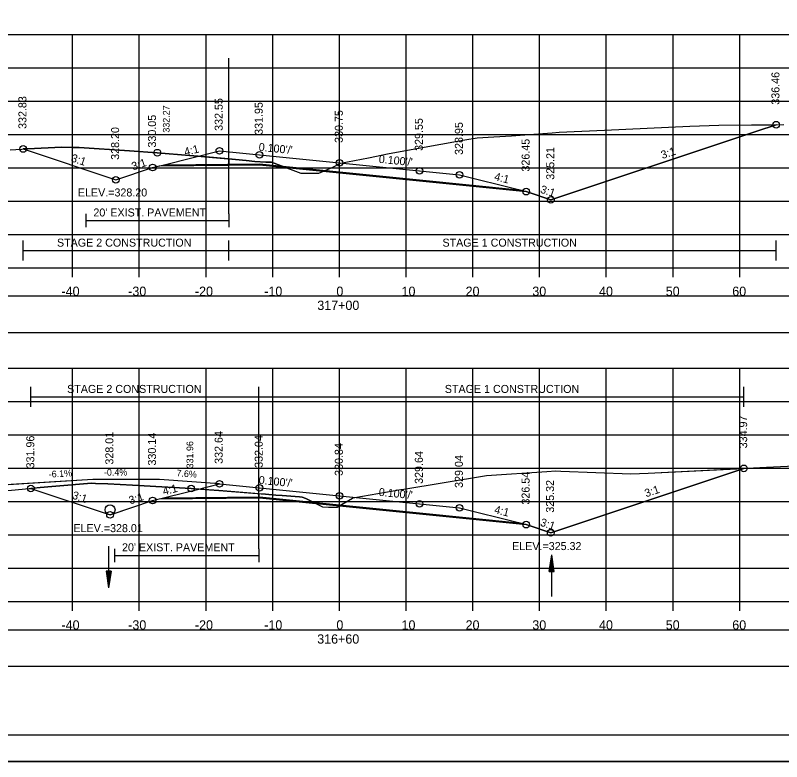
# Model space of a CAD drawing. Extents: x 1376273 to 1384221, y 378927 to 384592.
# Drawn here: x 1381309.8 to 1381424.6, y 382245.2 to 382357.1 of the extents above; entities that cross this region are included whole.
import ezdxf

# ---------------------------------------------------------------- set-up
doc = ezdxf.new("R2010")
doc.units = 0
for name, color, linetype in [('R_Alt Surface', 7, 'Continuous'), ('R_Axis', 7, 'Continuous'), ('R_Axis Annot', 7, 'Continuous'), ('R_Border', 7, 'Continuous'), ('R_Border Notes', 7, 'Continuous'), ('R_Contours', 7, 'Continuous'), ('R_Dimension', 7, 'Continuous'), ('R_Drive', 7, 'Continuous'), ('R_Exist Surface', 7, 'Continuous'), ('R_Fin Surface', 7, 'Continuous'), ('R_Grid', 7, 'Continuous'), ('R_No Plot', 7, 'Continuous'), ('R_Water', 7, 'Continuous'), ('R_Xsect Elev', 7, 'Continuous'), ('R_Xsect Slope', 7, 'Continuous'), ('T_Detection Zones', 7, 'Continuous'), ('T_Notes', 7, 'Continuous')]:
    doc.layers.add(name, color=color, linetype=linetype)

msp = doc.modelspace()

# ---------------------------------------------------------------- linework, layer by layer
at = {"layer": 'R_Alt Surface'}
for points in [[(1381332.04, 382334.67), (1381346.35, 382334.81), (1381358.35, 382333.61), (1381370.35, 382332.41), (1381385.24, 382330.92)], [(1381320.32, 382327.31), (1381320.32, 382325.31)], [(1381341.78, 382327.31), (1381341.78, 382325.31)], [(1381320.32, 382326.31), (1381341.78, 382326.31)], [(1381332.04, 382284.76), (1381346.35, 382284.91), (1381358.35, 382283.71), (1381370.35, 382282.51), (1381385.24, 382281.02)], [(1381324.61, 382277.13), (1381324.61, 382275.13)], [(1381346.25, 382277.13), (1381346.25, 382275.13)], [(1381324.61, 382276.13), (1381346.25, 382276.13)]]:
    msp.add_lwpolyline(points, dxfattribs=at)
at = {"layer": 'R_Axis'}
for p, q in [((1381208.35, 382319.2), (1381508.35, 382319.2)), ((1381318.35, 382317.8), (1381318.35, 382319.2)), ((1381328.35, 382317.8), (1381328.35, 382319.2)), ((1381338.35, 382317.8), (1381338.35, 382319.2)), ((1381348.35, 382317.8), (1381348.35, 382319.2)), ((1381358.35, 382317.8), (1381358.35, 382319.2)), ((1381368.35, 382317.8), (1381368.35, 382319.2)), ((1381378.35, 382317.8), (1381378.35, 382319.2)), ((1381388.35, 382317.8), (1381388.35, 382319.2)), ((1381398.35, 382317.8), (1381398.35, 382319.2)), ((1381408.35, 382317.8), (1381408.35, 382319.2)), ((1381418.35, 382317.8), (1381418.35, 382319.2)), ((1381208.35, 382269.2), (1381508.35, 382269.2)), ((1381318.35, 382267.8), (1381318.35, 382269.2)), ((1381328.35, 382267.8), (1381328.35, 382269.2)), ((1381338.35, 382267.8), (1381338.35, 382269.2)), ((1381348.35, 382267.8), (1381348.35, 382269.2)), ((1381358.35, 382267.8), (1381358.35, 382269.2)), ((1381368.35, 382267.8), (1381368.35, 382269.2)), ((1381378.35, 382267.8), (1381378.35, 382269.2)), ((1381388.35, 382267.8), (1381388.35, 382269.2)), ((1381398.35, 382267.8), (1381398.35, 382269.2)), ((1381408.35, 382267.8), (1381408.35, 382269.2)), ((1381418.35, 382267.8), (1381418.35, 382269.2))]:
    msp.add_line(p, q, dxfattribs=at)
at = {"layer": 'R_Axis Annot'}
for points in [[(1381207.5, 382309.54), (1381509.19, 382309.54), (1381509.19, 382314.95), (1381207.5, 382314.95)], [(1381207.5, 382259.53), (1381509.19, 382259.53), (1381509.19, 382264.94), (1381207.5, 382264.94)]]:
    msp.add_lwpolyline(points, close=True, dxfattribs=at)
at = {"layer": 'R_Border'}
msp.add_line((1381516.53, 382249.2), (1381200.35, 382249.2), dxfattribs=at)
at = {"layer": 'R_Contours'}
for points in [[(1381355.94, 382333.69), (1381357.38, 382334.28), (1381358.5, 382334.91), (1381362.68, 382335.71), (1381365.78, 382336.37), (1381377.14, 382338.4), (1381379, 382338.72), (1381381.51, 382338.86), (1381384.13, 382338.99), (1381386.8, 382339.21), (1381390.21, 382339.46), (1381391.28, 382339.53), (1381398.07, 382339.83), (1381410.87, 382340.43), (1381415.24, 382340.58), (1381423.8, 382340.66), (1381420.91, 382339.7), (1381390.05, 382329.41), (1381386.35, 382330.64), (1381370.35, 382332.24), (1381358.35, 382333.44)], [(1381358.33, 382283.54), (1381360.29, 382284.68), (1381360.41, 382284.76), (1381360.65, 382284.81), (1381367.56, 382285.98), (1381367.72, 382286.01), (1381380.41, 382288.09), (1381389.41, 382288.71), (1381390.78, 382288.82), (1381391.55, 382288.77), (1381402.03, 382288.35), (1381404.6, 382288.46), (1381418.96, 382289.17), (1381390.01, 382279.52), (1381386.35, 382280.74), (1381370.35, 382282.34), (1381358.35, 382283.54)]]:
    msp.add_lwpolyline(points, close=True, dxfattribs=at)
at = {"layer": 'R_Dimension'}
for p, q in [((1381310.93, 382320.29), (1381310.93, 382323.29)), ((1381341.78, 382320.29), (1381341.78, 382323.29)), ((1381423.8, 382320.29), (1381423.8, 382323.29)), ((1381310.93, 382321.79), (1381423.8, 382321.79)), ((1381312.11, 382298.37), (1381312.11, 382301.37)), ((1381346.25, 382298.37), (1381346.25, 382301.37)), ((1381418.96, 382298.37), (1381418.96, 382301.37)), ((1381312.11, 382299.87), (1381418.96, 382299.87))]:
    msp.add_line(p, q, dxfattribs=at)
at = {"layer": 'R_Drive'}
for p, q in [((1381331.37, 382287.52), (1381321.37, 382287.49)), ((1381340.35, 382286.84), (1381331.37, 382287.52))]:
    msp.add_line(p, q, dxfattribs=at)
msp.add_lwpolyline([(1381321.37, 382287.49), (1381294.35, 382285.84)], dxfattribs=at)
at = {"layer": 'R_Exist Surface'}
for points in [[(1381308.97, 382336.9), (1381311.61, 382337.07), (1381316.76, 382337.32), (1381318.4, 382337.26), (1381319.32, 382337.25), (1381326.87, 382336.73), (1381331.05, 382336.47), (1381335.87, 382336.07), (1381342.78, 382335.46), (1381344.36, 382335.3), (1381345.66, 382335.15), (1381347.34, 382335.05), (1381348.18, 382335.04), (1381349.61, 382334.51), (1381352.55, 382333.39), (1381354.13, 382333.42), (1381355.27, 382333.41), (1381357.38, 382334.28), (1381358.5, 382334.91), (1381362.68, 382335.71), (1381365.78, 382336.37), (1381377.14, 382338.4), (1381379, 382338.72), (1381381.51, 382338.86), (1381384.13, 382338.99), (1381386.8, 382339.21), (1381390.21, 382339.46), (1381391.28, 382339.53), (1381398.07, 382339.83), (1381410.87, 382340.43), (1381415.24, 382340.58), (1381424.96, 382340.67)], [(1381305.45, 382285.56), (1381311.82, 382286.13), (1381313.47, 382286.31), (1381315.24, 382286.47), (1381321.19, 382286.96), (1381321.8, 382286.92), (1381323.61, 382286.87), (1381327.31, 382286.67), (1381336.13, 382286.16), (1381340.25, 382285.84), (1381347.25, 382285.28), (1381348.8, 382285.15), (1381349.77, 382285.08), (1381352.34, 382284.9), (1381352.74, 382284.87), (1381353.29, 382284.65), (1381355.8, 382283.4), (1381356.73, 382283.36), (1381358, 382283.35), (1381360.29, 382284.68), (1381360.41, 382284.76), (1381360.65, 382284.81), (1381367.56, 382285.98), (1381367.72, 382286.01), (1381380.41, 382288.09), (1381389.41, 382288.71), (1381390.78, 382288.82), (1381391.55, 382288.77), (1381402.03, 382288.35), (1381404.6, 382288.46), (1381422.34, 382289.34), (1381427.61, 382289.59)]]:
    msp.add_lwpolyline(points, dxfattribs=at)
at = {"layer": 'R_Fin Surface'}
for points in [[(1381310.93, 382337.03), (1381324.82, 382332.4), (1381330.35, 382334.24), (1381332.06, 382334.67), (1381340.35, 382336.74), (1381346.35, 382336.14), (1381358.35, 382334.94), (1381370.35, 382333.74), (1381376.35, 382333.14), (1381385.21, 382330.93), (1381386.35, 382330.64), (1381390.05, 382329.41), (1381420.91, 382339.7), (1381423.8, 382340.66)], [(1381312.11, 382286.16), (1381323.96, 382282.21), (1381330.35, 382284.34), (1381334.82, 382285.46), (1381340.35, 382286.84), (1381346.35, 382286.24), (1381358.35, 382285.04), (1381370.35, 382283.84), (1381376.35, 382283.24), (1381385.2, 382281.03), (1381386.35, 382280.74), (1381390.01, 382279.52), (1381418.96, 382289.17)]]:
    msp.add_lwpolyline(points, dxfattribs=at)
at = {"layer": 'R_Grid'}
for p, q in [((1381208.35, 382354.2), (1381508.35, 382354.2)), ((1381318.35, 382319.2), (1381318.35, 382354.2)), ((1381328.35, 382319.2), (1381328.35, 382354.2)), ((1381338.35, 382319.2), (1381338.35, 382354.2)), ((1381348.35, 382319.2), (1381348.35, 382354.2)), ((1381358.35, 382319.2), (1381358.35, 382354.2)), ((1381368.35, 382319.2), (1381368.35, 382354.2)), ((1381378.35, 382319.2), (1381378.35, 382354.2)), ((1381388.35, 382319.2), (1381388.35, 382354.2)), ((1381398.35, 382319.2), (1381398.35, 382354.2)), ((1381408.35, 382319.2), (1381408.35, 382354.2)), ((1381418.35, 382319.2), (1381418.35, 382354.2)), ((1381208.35, 382349.2), (1381508.35, 382349.2)), ((1381208.35, 382344.2), (1381508.35, 382344.2)), ((1381208.35, 382339.2), (1381508.35, 382339.2)), ((1381208.35, 382334.2), (1381508.35, 382334.2)), ((1381208.35, 382329.2), (1381508.35, 382329.2)), ((1381208.35, 382324.2), (1381508.35, 382324.2)), ((1381208.35, 382319.2), (1381508.35, 382319.2)), ((1381208.35, 382304.2), (1381508.35, 382304.2)), ((1381318.35, 382269.2), (1381318.35, 382304.2)), ((1381328.35, 382269.2), (1381328.35, 382304.2)), ((1381338.35, 382269.2), (1381338.35, 382304.2)), ((1381348.35, 382269.2), (1381348.35, 382304.2)), ((1381358.35, 382269.2), (1381358.35, 382304.2)), ((1381368.35, 382269.2), (1381368.35, 382304.2)), ((1381378.35, 382269.2), (1381378.35, 382304.2)), ((1381388.35, 382269.2), (1381388.35, 382304.2)), ((1381398.35, 382269.2), (1381398.35, 382304.2)), ((1381408.35, 382269.2), (1381408.35, 382304.2)), ((1381418.35, 382269.2), (1381418.35, 382304.2)), ((1381208.35, 382299.2), (1381508.35, 382299.2)), ((1381208.35, 382294.2), (1381508.35, 382294.2)), ((1381208.35, 382289.2), (1381508.35, 382289.2)), ((1381208.35, 382284.2), (1381508.35, 382284.2)), ((1381208.35, 382279.2), (1381508.35, 382279.2)), ((1381208.35, 382274.2), (1381508.35, 382274.2)), ((1381208.35, 382269.2), (1381508.35, 382269.2))]:
    msp.add_line(p, q, dxfattribs=at)
at = {"layer": 'R_No Plot'}
msp.add_line((1381187.95, 382245.22), (1381521.28, 382245.22), dxfattribs=at)
for points in [[(1381187.94, 382458.55), (1381521.28, 382458.55), (1381521.28, 382245.22), (1381187.94, 382245.22)], [(1381434.27, 382454.66), (1381434.27, 382444.78), (1381470, 382444.78), (1381470, 382441.86), (1381493.2, 382441.86), (1381493.2, 382417.53), (1381516.53, 382417.53), (1381516.53, 382249.2), (1381200.35, 382249.2), (1381200.35, 382454.66)]]:
    msp.add_lwpolyline(points, close=True, dxfattribs=at)
for points in [[(1381331.35, 382334.49), (1381346.35, 382334.64), (1381358.35, 382333.44), (1381370.35, 382332.24), (1381386.35, 382330.64)], [(1381331.35, 382284.59), (1381346.35, 382284.74), (1381358.35, 382283.54), (1381370.35, 382282.34), (1381386.35, 382280.74)]]:
    msp.add_lwpolyline(points, dxfattribs=at)
for centre in [(1381423.8, 382340.66), (1381310.93, 382337.03), (1381331.05, 382336.47), (1381340.35, 382336.74), (1381346.35, 382336.14), (1381358.35, 382334.94), (1381330.35, 382334.24), (1381370.35, 382333.74), (1381376.35, 382333.14), (1381324.82, 382332.4), (1381324.82, 382332.4), (1381386.35, 382330.64), (1381390.05, 382329.41), (1381390.05, 382329.41), (1381418.96, 382289.17), (1381340.35, 382286.84), (1381312.11, 382286.16), (1381336.13, 382286.16), (1381346.35, 382286.24), (1381330.35, 382284.34), (1381358.35, 382285.04), (1381370.35, 382283.84), (1381376.35, 382283.24), (1381323.96, 382282.21), (1381323.96, 382282.21), (1381386.35, 382280.74), (1381390.01, 382279.52), (1381390.01, 382279.52)]:
    msp.add_circle(centre, 0.5, dxfattribs=at)
at = {"layer": 'R_Water'}
for p, q in [((1381323.73, 382277.51), (1381323.73, 382271.26)), ((1381389.79, 382273.72), (1381390.16, 382276.22)), ((1381389.85, 382273.72), (1381390.16, 382275.8)), ((1381390.16, 382269.97), (1381390.16, 382276.22)), ((1381390.54, 382273.72), (1381390.16, 382276.22)), ((1381390.48, 382273.72), (1381390.16, 382275.8)), ((1381389.91, 382273.72), (1381390.16, 382275.37)), ((1381389.98, 382273.72), (1381390.16, 382274.95)), ((1381390.04, 382273.72), (1381390.16, 382274.53)), ((1381390.41, 382273.72), (1381390.16, 382275.37)), ((1381390.35, 382273.72), (1381390.16, 382274.95)), ((1381390.29, 382273.72), (1381390.16, 382274.53)), ((1381323.36, 382273.76), (1381323.73, 382271.26)), ((1381324.11, 382273.76), (1381323.36, 382273.76)), ((1381323.42, 382273.76), (1381323.73, 382271.68)), ((1381323.48, 382273.76), (1381323.73, 382272.11)), ((1381323.55, 382273.76), (1381323.73, 382272.53)), ((1381323.61, 382273.76), (1381323.73, 382272.95)), ((1381323.67, 382273.76), (1381323.73, 382273.37)), ((1381324.11, 382273.76), (1381323.73, 382271.26)), ((1381323.85, 382273.76), (1381323.73, 382272.95)), ((1381323.98, 382273.76), (1381323.73, 382272.11)), ((1381324.04, 382273.76), (1381323.73, 382271.68)), ((1381323.92, 382273.76), (1381323.73, 382272.53)), ((1381323.79, 382273.76), (1381323.73, 382273.37)), ((1381389.79, 382273.72), (1381390.54, 382273.72)), ((1381390.1, 382273.72), (1381390.16, 382274.11)), ((1381390.22, 382273.72), (1381390.16, 382274.11))]:
    msp.add_line(p, q, dxfattribs=at)
msp.add_circle((1381323.96, 382282.96), 0.75, dxfattribs=at)
at = {"layer": 'T_Detection Zones'}
for p, q in [((1381341.78, 382327.31), (1381341.78, 382350.64)), ((1381341.78, 382334.6), (1381341.78, 382335.54)), ((1381341.78, 382335.54), (1381341.78, 382334.6)), ((1381331.35, 382334.49), (1381341.78, 382334.6)), ((1381341.78, 382334.6), (1381346.35, 382334.64)), ((1381346.35, 382334.64), (1381350.3, 382334.25)), ((1381346.25, 382277.13), (1381346.25, 382300.47)), ((1381346.25, 382284.74), (1381346.25, 382285.36)), ((1381346.25, 382285.36), (1381346.25, 382284.74)), ((1381331.35, 382284.59), (1381346.25, 382284.74)), ((1381346.25, 382284.74), (1381346.35, 382284.74)), ((1381346.35, 382284.74), (1381354.81, 382283.89))]:
    msp.add_line(p, q, dxfattribs=at)
for points in [[(1381341.78, 382335.54), (1381337.18, 382335.95), (1381335.87, 382336.07), (1381331.05, 382336.47), (1381326.87, 382336.73), (1381319.32, 382337.25), (1381318.4, 382337.26), (1381316.76, 382337.32), (1381311.61, 382337.07), (1381310.93, 382337.03)], [(1381310.93, 382337.03), (1381324.82, 382332.4), (1381330.35, 382334.24), (1381331.35, 382334.49)], [(1381350.3, 382334.25), (1381349.61, 382334.51), (1381348.18, 382335.04), (1381347.34, 382335.05), (1381345.66, 382335.15), (1381344.36, 382335.3), (1381342.78, 382335.46), (1381341.78, 382335.54)], [(1381346.25, 382285.36), (1381340.25, 382285.84), (1381337.27, 382286.07), (1381336.13, 382286.16), (1381327.31, 382286.67), (1381323.61, 382286.87), (1381321.8, 382286.92), (1381321.19, 382286.96), (1381315.24, 382286.47), (1381313.47, 382286.31), (1381312.11, 382286.16)], [(1381312.11, 382286.16), (1381323.51, 382282.36), (1381323.96, 382282.21)], [(1381354.81, 382283.89), (1381353.29, 382284.65), (1381352.74, 382284.87), (1381352.34, 382284.9), (1381349.77, 382285.08), (1381348.8, 382285.15), (1381347.25, 382285.28), (1381346.25, 382285.36)], [(1381323.96, 382282.21), (1381324.41, 382282.36), (1381330.35, 382284.34), (1381331.35, 382284.59)]]:
    msp.add_lwpolyline(points, dxfattribs=at)
for points in [[(1381350.3, 382334.25), (1381352.55, 382333.39), (1381354.13, 382333.42), (1381355.27, 382333.41), (1381355.94, 382333.69)], [(1381354.81, 382283.89), (1381355.8, 382283.4), (1381356.73, 382283.36), (1381358, 382283.35), (1381358.33, 382283.54)]]:
    msp.add_lwpolyline(points, close=True, dxfattribs=at)
at = {"layer": 'T_Notes'}
for p, q in [((1381321.37, 382287.49), (1381294.35, 382285.84)), ((1381331.37, 382287.52), (1381321.37, 382287.49)), ((1381340.35, 382286.84), (1381331.37, 382287.52))]:
    msp.add_line(p, q, dxfattribs=at)
for points in [[(1381294.35, 382285.84), (1381302.16, 382285.69), (1381305.45, 382285.56), (1381311.82, 382286.13), (1381312.11, 382286.16)], [(1381312.11, 382286.16), (1381323.96, 382282.21), (1381330.35, 382284.34), (1381334.82, 382285.46), (1381337.27, 382286.07), (1381340.35, 382286.84)]]:
    msp.add_lwpolyline(points, dxfattribs=at)

# ---------------------------------------------------------------- texts
at = {"layer": 'R_Alt Surface'}
for p in [(1381321.47, 382326.91), (1381325.76, 382276.74)]:
    msp.add_text("20' EXIST. PAVEMENT", height=1.2, dxfattribs=at).set_placement(p)
at = {"layer": 'R_Axis Annot'}
for s, p in [('-40', (1381316.69, 382315)), ('-30', (1381326.69, 382315)), ('-20', (1381336.69, 382315)), ('-10', (1381347.08, 382315)), ('0', (1381357.89, 382315)), ('10', (1381367.66, 382315)), ('20', (1381377.26, 382315)), ('30', (1381387.26, 382315)), ('40', (1381397.26, 382315)), ('50', (1381407.26, 382315)), ('60', (1381417.23, 382315)), ('317+00', (1381355.03, 382312.9)), ('-40', (1381316.69, 382265)), ('-30', (1381326.69, 382265)), ('-20', (1381336.69, 382265)), ('-10', (1381347.08, 382265)), ('0', (1381357.89, 382265)), ('10', (1381367.66, 382265)), ('20', (1381377.26, 382265)), ('30', (1381387.26, 382265)), ('40', (1381397.26, 382265)), ('50', (1381407.26, 382265)), ('60', (1381417.23, 382265)), ('316+60', (1381355.02, 382262.9))]:
    msp.add_text(s, height=1.4, dxfattribs=at).set_placement(p)
at = {"layer": 'R_Border Notes'}
for s, p in [('ELEV.=328.20', (1381319.14, 382329.91)), ('ELEV.=328.01', (1381318.48, 382279.61)), ('ELEV.=325.32', (1381384.23, 382276.92))]:
    msp.add_text(s, height=1.2, dxfattribs=at).set_placement(p)
at = {"layer": 'R_Dimension'}
for s, p in [('STAGE 2 CONSTRUCTION', (1381316.01, 382322.39)), ('STAGE 1 CONSTRUCTION', (1381373.79, 382322.39)), ('STAGE 2 CONSTRUCTION', (1381317.53, 382300.47)), ('STAGE 1 CONSTRUCTION', (1381374.14, 382300.47))]:
    msp.add_text(s, height=1.2, dxfattribs=at).set_placement(p)
at = {"layer": 'R_Drive'}
for s, rotation, p in [('-6.1%', 3.4881, (1381314.8, 382287.77)), ('-0.4%', 0.2167, (1381323.05, 382288.08)), ('7.6%', 355.6427, (1381333.89, 382287.98))]:
    msp.add_text(s, height=1, rotation=rotation, dxfattribs=at).set_placement(p)
at = {"layer": 'R_Xsect Elev'}
for s, height, p in [('336.46', 1.2, (1381424.3, 382343.66)), ('332.83', 1.2, (1381311.43, 382340.03)), ('332.55', 1.2, (1381340.85, 382339.74)), ('332.27', 1, (1381332.89, 382339.47)), ('331.95', 1.2, (1381346.85, 382339.14)), ('330.75', 1.2, (1381358.85, 382337.94)), ('330.05', 1.2, (1381330.85, 382337.24)), ('329.55', 1.2, (1381370.85, 382336.74)), ('328.20', 1.2, (1381325.32, 382335.4)), ('328.95', 1.2, (1381376.85, 382336.14)), ('326.45', 1.2, (1381386.85, 382333.64)), ('325.21', 1.2, (1381390.55, 382332.41)), ('334.97', 1.2, (1381419.46, 382292.17)), ('331.96', 1.2, (1381312.61, 382289.16)), ('328.01', 1.2, (1381324.46, 382289.73)), ('330.14', 1.2, (1381330.85, 382289.59)), ('332.64', 1.2, (1381340.85, 382289.84)), ('332.04', 1.2, (1381346.85, 382289.24)), ('331.96', 1, (1381336.43, 382289.16)), ('330.84', 1.2, (1381358.85, 382288.04)), ('329.64', 1.2, (1381370.85, 382286.84)), ('329.04', 1.2, (1381376.85, 382286.24)), ('326.54', 1.2, (1381386.85, 382283.74)), ('325.32', 1.2, (1381390.51, 382282.52))]:
    msp.add_text(s, height=height, rotation=90, dxfattribs=at).set_placement(p)
at = {"layer": 'R_Xsect Slope'}
for s, rotation, p in [("0.100'/'", 354.2894, (1381346.2, 382336.76)), ('4:1', 14.0362, (1381335.23, 382335.98)), ('3:1', 18.4349, (1381406.76, 382335.51)), ('3:1', 341.5651, (1381318.03, 382335.19)), ('3:1', 18.4349, (1381327.42, 382333.8)), ("0.100'/'", 354.2894, (1381364.2, 382334.96)), ('4:1', 345.9638, (1381381.47, 382332.38)), ('3:1', 341.5651, (1381388.35, 382330.5)), ("0.100'/'", 354.2894, (1381346.2, 382286.86)), ('4:1', 14.0362, (1381332.01, 382285.13)), ("0.100'/'", 354.2894, (1381364.2, 382285.06)), ('3:1', 18.4349, (1381404.32, 382284.82)), ('3:1', 341.5651, (1381318.19, 382284.66)), ('3:1', 18.4349, (1381327, 382283.75)), ('4:1', 345.9638, (1381381.47, 382282.47)), ('3:1', 341.5651, (1381388.34, 382280.6))]:
    msp.add_text(s, height=1.2, rotation=rotation, dxfattribs=at).set_placement(p)

doc.saveas('drawing.dxf')
